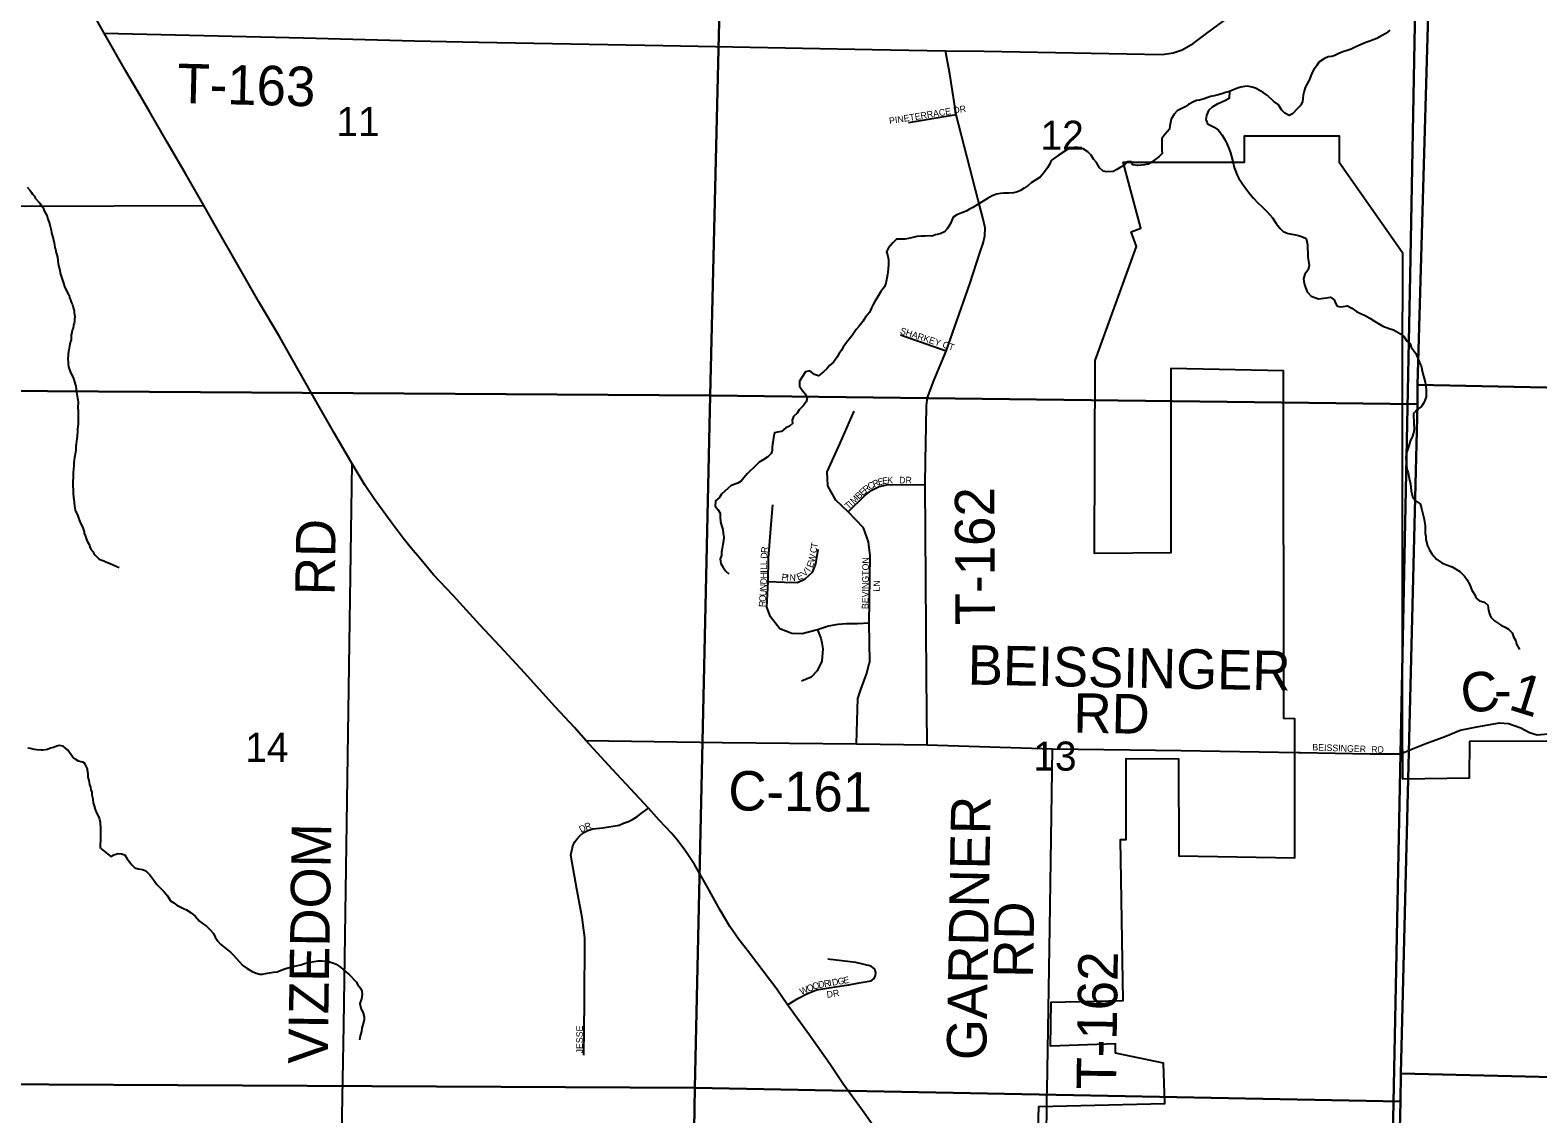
# Model space of a CAD drawing. Extents: x 1310247 to 1552180, y 377264 to 706493.
# Drawn here: x 1367792 to 1379246, y 529493 to 537725 of the extents above; entities that cross this region are included whole.
import ezdxf

# ---------------------------------------------------------------- set-up
doc = ezdxf.new("R2010")
doc.units = 0
for name, color, linetype in [('GM_X_City_Street', 7, 'Continuous'), ('GM_X_City_Street_Text', 7, 'Continuous'), ('GM_X_Corporation', 7, 'Continuous'), ('GM_X_County_Road', 7, 'Continuous'), ('GM_X_County_Road_Text', 7, 'Continuous'), ('GM_X_Minor_River', 7, 'Continuous'), ('GM_X_Section', 7, 'Continuous'), ('GM_X_Section_Text', 7, 'Continuous'), ('GM_X_State_Route', 7, 'Continuous'), ('GM_X_Township', 7, 'Continuous'), ('GM_X_Township_Road', 7, 'Continuous'), ('GM_X_Township_Road_Text', 7, 'Continuous'), ('GM_X_Township_Subdivision', 7, 'Continuous'), ('GM_X_Township_Subdivision_Text', 7, 'Continuous')]:
    doc.layers.add(name, color=color, linetype=linetype)

msp = doc.modelspace()

# ---------------------------------------------------------------- linework, layer by layer
at = {"layer": 'GM_X_City_Street'}
for points in [[(1377440, 532238), (1377972, 532228), (1378202, 532227), (1378293, 532265)], [(1375439, 527623), (1375476, 527693), (1375492, 527770), (1375494, 527902), (1375505, 528450), (1375516, 529584), (1375517, 529627), (1375518, 529674)]]:
    msp.add_lwpolyline(points, dxfattribs=at)
at = {"layer": 'GM_X_Corporation'}
msp.add_lwpolyline([(1375396, 527531), (1375454, 529548), (1376412, 529572), (1376401, 529877), (1376038, 529954), (1376037, 530026), (1375545, 530008), (1375548, 530341), (1376097, 530355), (1376075, 531577), (1376118, 531577), (1376119, 532193), (1376516, 532189), (1376518, 531452), (1377401, 531437), (1377401, 532493), (1377316, 532495), (1377315, 535136), (1376459, 535156), (1376459, 533754), (1375879, 533750), (1375883, 535216), (1376197, 536081), (1376156, 536193), (1376231, 536221), (1376097, 536723), (1377017, 536723), (1377017, 536923), (1377737, 536923), (1377737, 536723), (1378218, 536035), (1378216, 535136), (1378216, 532484), (1378217, 532037), (1378728, 532046), (1378730, 532324), (1379334, 532326)], dxfattribs=at)
at = {"layer": 'GM_X_County_Road'}
for points in [[(1350579, 536707), (1350870, 536699), (1351088, 536692), (1351747, 536674), (1351991, 536668), (1353370, 536624), (1354495, 536601), (1356021, 536570), (1357140, 536547), (1358711, 536513), (1360736, 536483), (1362406, 536437), (1363518, 536416), (1364839, 536397), (1365009, 536389), (1365768, 536394), (1366732, 536394), (1367746, 536389), (1369112, 536394)], [(1378293, 532265), (1378395, 532307), (1378546, 532362), (1378657, 532408), (1378783, 532433), (1378954, 532463), (1379022, 532459), (1379117, 532425), (1379182, 532389), (1379241, 532373), (1379356, 532382), (1379427, 532382), (1379510, 532360), (1379598, 532343), (1380280, 532325)], [(1372013, 532329), (1373052, 532314), (1374070, 532305), (1374606, 532296), (1375559, 532265), (1376536, 532252), (1377425, 532238), (1377440, 532238)]]:
    msp.add_lwpolyline(points, dxfattribs=at)
at = {"layer": 'GM_X_Minor_River'}
for points in [[(1378121, 537725), (1378091, 537700), (1378064, 537683), (1378024, 537662), (1377995, 537651), (1377969, 537641), (1377939, 537632), (1377904, 537617), (1377864, 537598), (1377827, 537581), (1377797, 537570), (1377765, 537560), (1377734, 537547), (1377704, 537532), (1377680, 537525), (1377654, 537521), (1377625, 537510), (1377582, 537481), (1377568, 537457), (1377541, 537422), (1377530, 537398), (1377511, 537351), (1377478, 537288)], [(1377478, 537288), (1377471, 537262), (1377464, 537230), (1377460, 537206), (1377457, 537182), (1377446, 537156), (1377418, 537127), (1377383, 537090), (1377358, 537077), (1377325, 537095), (1377301, 537116), (1377274, 537161), (1377241, 537182), (1377192, 537229), (1377160, 537252), (1377124, 537271), (1377101, 537283), (1377077, 537292), (1377041, 537299), (1377017, 537297), (1376991, 537292), (1376964, 537285), (1376938, 537273), (1376904, 537260), (1376873, 537251), (1376845, 537242), (1376817, 537234), (1376787, 537225), (1376759, 537222), (1376710, 537203), (1376676, 537194), (1376652, 537191), (1376625, 537179), (1376591, 537160), (1376566, 537143), (1376505, 537112), (1376483, 537087), (1376460, 537049), (1376451, 536998), (1376448, 536972), (1376413, 536933), (1376390, 536901), (1376389, 536855), (1376390, 536815), (1376391, 536787), (1376367, 536762), (1376312, 536723), (1376285, 536708), (1376257, 536702), (1376233, 536699), (1376207, 536696), (1376169, 536701), (1376153, 536727), (1376127, 536724), (1376105, 536698), (1376072, 536681), (1376048, 536666), (1376019, 536652), (1375969, 536648), (1375945, 536654), (1375916, 536679), (1375893, 536720), (1375871, 536746), (1375852, 536775), (1375827, 536801), (1375791, 536824), (1375739, 536836), (1375707, 536830), (1375667, 536815), (1375601, 536773), (1375548, 536734), (1375536, 536705), (1375521, 536679), (1375494, 536642), (1375465, 536609), (1375425, 536584), (1375398, 536564), (1375373, 536545), (1375343, 536524), (1375317, 536508), (1375292, 536497), (1375262, 536488), (1375226, 536487), (1375190, 536487), (1375164, 536484), (1375133, 536479), (1375101, 536466), (1375064, 536445), (1375032, 536427), (1374987, 536397), (1374953, 536377), (1374928, 536364), (1374904, 536351), (1374870, 536338), (1374833, 536322), (1374805, 536305), (1374781, 536252), (1374758, 536216), (1374738, 536193), (1374705, 536178), (1374671, 536169)], [(1376904, 537260), (1376902, 537206), (1376868, 537189), (1376840, 537176), (1376809, 537163), (1376773, 537141), (1376744, 537114), (1376729, 537077), (1376724, 537045), (1376736, 537014), (1376787, 536987), (1376819, 536966), (1376848, 536928), (1376871, 536889), (1376884, 536865), (1376901, 536822), (1376911, 536792), (1376920, 536764), (1376935, 536707), (1376940, 536681), (1376949, 536655), (1376961, 536623), (1376974, 536598), (1377003, 536557), (1377021, 536531), (1377058, 536482), (1377085, 536449), (1377120, 536414), (1377153, 536382), (1377192, 536343), (1377230, 536300), (1377259, 536255), (1377288, 536218), (1377311, 536196), (1377349, 536181), (1377393, 536173), (1377427, 536165), (1377459, 536156), (1377486, 536143), (1377492, 536119), (1377495, 536095), (1377496, 536063), (1377498, 536039), (1377499, 536001), (1377504, 535969), (1377508, 535938), (1377501, 535903), (1377476, 535871), (1377465, 535837), (1377470, 535801), (1377481, 535771), (1377493, 535737), (1377524, 535704), (1377580, 535684), (1377640, 535691), (1377672, 535696), (1377698, 535677), (1377709, 535651), (1377721, 535627), (1377749, 535624), (1377801, 535631), (1377834, 535612), (1377868, 535587), (1377894, 535576), (1377929, 535560), (1377971, 535536), (1378004, 535514), (1378042, 535491), (1378068, 535476), (1378117, 535459), (1378149, 535448), (1378203, 535417), (1378230, 535396), (1378251, 535363), (1378277, 535341), (1378284, 535316), (1378319, 535268), (1378331, 535239), (1378348, 535201), (1378359, 535174), (1378370, 535124), (1378390, 535052), (1378397, 534997), (1378398, 534963), (1378398, 534939), (1378383, 534898), (1378362, 534866), (1378329, 534843), (1378302, 534812), (1378302, 534788), (1378303, 534758), (1378304, 534730), (1378306, 534700), (1378305, 534676), (1378294, 534642), (1378277, 534604), (1378265, 534567), (1378247, 534507), (1378244, 534473), (1378249, 534417), (1378252, 534389)], [(1367770, 536531), (1367793, 536506), (1367803, 536492), (1367811, 536478), (1367823, 536466), (1367832, 536447), (1367867, 536410), (1367881, 536386), (1367891, 536374), (1367898, 536353), (1367910, 536335), (1367921, 536311), (1367925, 536296), (1367936, 536264), (1367942, 536246), (1367951, 536206), (1367955, 536185), (1367964, 536149), (1367969, 536133), (1367975, 536109), (1367977, 536095), (1367980, 536072), (1367984, 536060), (1367989, 536034), (1367995, 536018), (1367999, 536000), (1368002, 535972), (1368005, 535953), (1368009, 535927), (1368015, 535911), (1368022, 535871), (1368027, 535855), (1368035, 535834), (1368046, 535802), (1368054, 535778), (1368067, 535749), (1368080, 535723), (1368088, 535711), (1368092, 535692), (1368099, 535676), (1368107, 535654), (1368113, 535638), (1368120, 535617), (1368126, 535593), (1368127, 535581), (1368129, 535563), (1368131, 535549), (1368128, 535527), (1368128, 535513), (1368126, 535499), (1368121, 535483), (1368119, 535461), (1368112, 535445), (1368110, 535429), (1368105, 535411)], [(1374671, 536169), (1374645, 536161), (1374621, 536162), (1374591, 536159), (1374561, 536159), (1374529, 536158), (1374498, 536151), (1374466, 536142), (1374438, 536136), (1374374, 536138), (1374345, 536109), (1374312, 536072), (1374299, 536042), (1374305, 536018), (1374312, 535982), (1374313, 535948), (1374310, 535910), (1374305, 535870), (1374300, 535840), (1374292, 535802), (1374283, 535774), (1374254, 535739), (1374237, 535709), (1374210, 535664), (1374197, 535640), (1374183, 535615), (1374168, 535581), (1374139, 535544), (1374118, 535512), (1374087, 535473), (1374067, 535450), (1374036, 535406), (1374017, 535381), (1373994, 535353), (1373969, 535318), (1373955, 535294), (1373938, 535269), (1373921, 535239), (1373894, 535204), (1373866, 535177), (1373845, 535153), (1373819, 535130), (1373782, 535099), (1373752, 535108), (1373715, 535138), (1373682, 535129), (1373659, 535094), (1373638, 535058), (1373638, 535020), (1373657, 534990), (1373680, 534963), (1373694, 534929), (1373687, 534901), (1373664, 534870), (1373635, 534842), (1373619, 534815), (1373592, 534789), (1373581, 534762), (1373585, 534738), (1373560, 534716), (1373532, 534705), (1373499, 534676), (1373471, 534670), (1373447, 534665), (1373440, 534631), (1373437, 534607), (1373433, 534581), (1373430, 534557), (1373430, 534533), (1373421, 534508), (1373396, 534484), (1373360, 534461), (1373331, 534444), (1373309, 534420), (1373239, 534354), (1373214, 534325), (1373194, 534299), (1373169, 534284), (1373119, 534267), (1373069, 534224), (1373045, 534201), (1373030, 534175), (1373000, 534150), (1372997, 534108), (1373016, 534084), (1373035, 534055), (1373035, 534029), (1373038, 533989), (1373045, 533961), (1373054, 533931), (1373058, 533904), (1373061, 533874), (1373059, 533846), (1373054, 533819), (1373049, 533787), (1373044, 533759), (1373044, 533735), (1373035, 533709), (1373040, 533673), (1373054, 533648), (1373075, 533618)], [(1368105, 535411), (1368105, 535395), (1368103, 535373), (1368100, 535361), (1368096, 535349), (1368091, 535325), (1368087, 535295), (1368084, 535283), (1368082, 535265), (1368080, 535253), (1368079, 535229), (1368081, 535201), (1368082, 535189), (1368084, 535167), (1368095, 535131), (1368108, 535104), (1368118, 535086), (1368124, 535070), (1368133, 535037), (1368139, 535021), (1368142, 534993), (1368144, 534975), (1368147, 534961), (1368151, 534929), (1368154, 534916), (1368156, 534902), (1368155, 534856), (1368156, 534834), (1368157, 534792), (1368157, 534778), (1368156, 534746), (1368156, 534732), (1368153, 534696), (1368151, 534680), (1368150, 534638), (1368147, 534620), (1368145, 534606), (1368143, 534580), (1368140, 534568), (1368140, 534548), (1368138, 534536), (1368135, 534504), (1368130, 534478), (1368125, 534438), (1368125, 534422), (1368122, 534385), (1368120, 534369), (1368117, 534257), (1368119, 534239), (1368118, 534207), (1368121, 534175), (1368123, 534163), (1368126, 534137), (1368128, 534110), (1368133, 534078), (1368154, 534035), (1368165, 534005), (1368169, 533993), (1368183, 533965), (1368190, 533952), (1368196, 533938), (1368202, 533914), (1368203, 533902), (1368213, 533884), (1368215, 533871), (1368226, 533843), (1368234, 533831), (1368240, 533819), (1368245, 533800), (1368257, 533778), (1368268, 533764), (1368276, 533749), (1368286, 533737), (1368298, 533723), (1368315, 533710), (1368329, 533702), (1368351, 533693), (1368363, 533689), (1368405, 533670), (1368419, 533666), (1368433, 533659), (1368445, 533653), (1368457, 533649), (1368468, 533642)], [(1378252, 534389), (1378260, 534363), (1378265, 534334), (1378270, 534306), (1378278, 534278), (1378284, 534226), (1378293, 534182), (1378313, 534153), (1378352, 534128), (1378365, 534082), (1378378, 534031), (1378383, 534007), (1378390, 533959), (1378390, 533929), (1378391, 533903), (1378394, 533879), (1378396, 533855), (1378409, 533807), (1378422, 533778), (1378441, 533748), (1378477, 533707), (1378518, 533678), (1378552, 533663), (1378595, 533648), (1378653, 533614), (1378690, 533577), (1378707, 533553), (1378730, 533512), (1378745, 533470), (1378767, 533435), (1378778, 533411), (1378804, 533390), (1378842, 533381), (1378865, 533357), (1378872, 533316), (1378878, 533292), (1378889, 533266), (1378916, 533237), (1378946, 533219), (1378970, 533202), (1378999, 533191), (1379023, 533175), (1379050, 533146), (1379060, 533116), (1379079, 533085), (1379085, 533061), (1379106, 533020)], [(1373075, 533618), (1373099, 533595)], [(1368329, 531509), (1368327, 531514), (1368329, 531596), (1368328, 531615), (1368329, 531677), (1368327, 531689), (1368326, 531709), (1368322, 531727), (1368319, 531739), (1368313, 531753), (1368301, 531774), (1368288, 531806), (1368282, 531833), (1368273, 531855), (1368270, 531883), (1368264, 531915), (1368263, 531937), (1368257, 531954), (1368252, 531974), (1368246, 531996), (1368241, 532024), (1368233, 532051), (1368232, 532063), (1368232, 532077), (1368228, 532103), (1368227, 532115), (1368213, 532143), (1368206, 532158), (1368192, 532164), (1368178, 532168), (1368160, 532173), (1368140, 532185), (1368122, 532194), (1368110, 532212), (1368085, 532245), (1368075, 532257), (1368060, 532270), (1368044, 532286), (1368012, 532291), (1367996, 532287), (1367969, 532276), (1367947, 532270), (1367925, 532261), (1367909, 532257), (1367889, 532256), (1367875, 532256), (1367844, 532259), (1367824, 532261), (1367796, 532268), (1367774, 532271)], [(1368329, 531509), (1368404, 531447), (1368429, 531460), (1368461, 531471), (1368485, 531469), (1368511, 531460), (1368530, 531431), (1368565, 531384), (1368587, 531362), (1368612, 531355), (1368646, 531350), (1368670, 531340), (1368702, 531309), (1368731, 531268), (1368754, 531234), (1368789, 531201), (1368811, 531180), (1368836, 531149), (1368859, 531111), (1368883, 531096), (1368907, 531079), (1368932, 531065), (1368958, 531052), (1368980, 531042), (1369015, 531021), (1369045, 530994), (1369078, 530957), (1369110, 530934), (1369133, 530920), (1369159, 530891), (1369184, 530862), (1369197, 530834), (1369217, 530805), (1369238, 530781), (1369281, 530746), (1369313, 530721), (1369336, 530698), (1369381, 530651), (1369407, 530620), (1369440, 530596), (1369480, 530574), (1369510, 530562), (1369536, 530555), (1369558, 530554), (1369580, 530558), (1369610, 530565), (1369642, 530570), (1369668, 530572), (1369711, 530589), (1369743, 530600), (1369800, 530616), (1369848, 530625), (1369876, 530634), (1369920, 530645), (1369949, 530651), (1369981, 530656), (1370011, 530655), (1370059, 530650), (1370091, 530639), (1370116, 530630), (1370150, 530608), (1370191, 530572), (1370215, 530552), (1370268, 530496), (1370281, 530474), (1370301, 530448), (1370312, 530425), (1370315, 530401), (1370309, 530367), (1370296, 530332), (1370305, 530295), (1370322, 530257), (1370330, 530231), (1370329, 530207), (1370322, 530179), (1370311, 530143), (1370309, 530119), (1370300, 530085), (1370295, 530055)]]:
    msp.add_lwpolyline(points, dxfattribs=at)
at = {"layer": 'GM_X_Section'}
for points in [[(1373084, 540212), (1372958, 534950), (1367533, 534984), (1367634, 540295)], [(1373084, 540212), (1378479, 540134), (1378332, 535031), (1378331, 534883), (1372958, 534950)], [(1378480, 540262), (1383737, 540212), (1383594, 534923), (1378332, 535031), (1378479, 540134)], [(1383594, 534923), (1383464, 529674), (1378206, 529800), (1378331, 534883), (1378332, 535031)], [(1372958, 534950), (1372843, 529692), (1367441, 529718), (1367533, 534984)], [(1378331, 534883), (1378206, 529800), (1378203, 529588), (1372843, 529692), (1372958, 534950)], [(1378206, 529800), (1383464, 529674), (1383388, 524457), (1378082, 524540), (1378203, 529588)], [(1372843, 529692), (1372756, 524364), (1367393, 524436), (1367441, 529718)], [(1372843, 529692), (1378203, 529588), (1378082, 524540), (1378074, 524276), (1372756, 524364)]]:
    msp.add_lwpolyline(points, close=True, dxfattribs=at)
at = {"layer": 'GM_X_State_Route'}
for points in [[(1369112, 536394), (1368975, 536630), (1368834, 536873), (1368699, 537107), (1368628, 537229), (1368520, 537414), (1368354, 537701), (1368260, 537868), (1368181, 538031), (1368128, 538145), (1368083, 538255), (1368036, 538372), (1367983, 538515), (1367942, 538626), (1367924, 538687), (1367917, 538714)], [(1372013, 532329), (1371927, 532427), (1371780, 532586), (1371547, 532844), (1371395, 533007), (1371209, 533208), (1371007, 533430), (1370857, 533588), (1370750, 533716), (1370688, 533789), (1370625, 533867), (1370534, 533987), (1370405, 534166), (1370338, 534265), (1370238, 534430), (1370104, 534660), (1369973, 534891), (1369833, 535137), (1369688, 535393), (1369530, 535661), (1369368, 535944), (1369208, 536223), (1369112, 536394)], [(1374224, 529364), (1374115, 529519), (1373972, 529716), (1373865, 529875), (1373713, 530090), (1373546, 530322), (1373466, 530439), (1373312, 530640), (1373241, 530734), (1373175, 530817), (1373107, 530917), (1373035, 531040), (1372939, 531216), (1372840, 531388), (1372774, 531487), (1372714, 531565), (1372667, 531622), (1372572, 531724), (1372490, 531816), (1372388, 531923), (1372216, 532110), (1372013, 532329)]]:
    msp.add_lwpolyline(points, dxfattribs=at)
at = {"layer": 'GM_X_Township'}
for points in [[(1378332, 538859), (1378275, 535862), (1378202, 532227), (1378042, 524288), (1378034, 523829), (1378007, 522334), (1377996, 521702), (1377950, 519124), (1377938, 518400), (1377931, 518039), (1377891, 515789), (1377884, 515362), (1377855, 513715), (1375822, 513739), (1373324, 513763), (1372592, 513771), (1371849, 513778), (1370393, 513803), (1369488, 513815), (1369067, 513817), (1368610, 513815), (1368014, 513825), (1364164, 513845)], [(1378042, 524288), (1378202, 532227), (1378275, 535862), (1378332, 538859)]]:
    msp.add_lwpolyline(points, dxfattribs=at)
at = {"layer": 'GM_X_Township_Road'}
for points in [[(1368354, 537701), (1369870, 537667), (1370712, 537643), (1371198, 537634), (1372601, 537608), (1374189, 537578), (1374745, 537567), (1375041, 537566), (1376394, 537540), (1376476, 537553), (1376543, 537576), (1376627, 537624), (1376730, 537700), (1376986, 537890), (1377444, 538221), (1378002, 538627), (1378332, 538859), (1378407, 538916)], [(1374994, 536434), (1374827, 537081), (1374778, 537394), (1374745, 537567)], [(1374606, 532296), (1374602, 532815), (1374592, 534273), (1374593, 534454), (1374598, 534720), (1374601, 534873), (1374610, 534935), (1374659, 535069), (1374751, 535287), (1374932, 535797), (1375009, 536040), (1375033, 536106), (1375046, 536163), (1375047, 536222), (1375029, 536299), (1374994, 536434)], [(1370131, 527763), (1370156, 529066), (1370175, 530168), (1370238, 534430)], [(1375518, 529674), (1375539, 530905), (1375559, 532265)]]:
    msp.add_lwpolyline(points, dxfattribs=at)
at = {"layer": 'GM_X_Township_Subdivision'}
for points in [[(1374827, 537081), (1374466, 537020)], [(1374751, 535287), (1374404, 535408)], [(1374167, 532912), (1374171, 532926), (1374166, 533220), (1374173, 533731), (1374161, 533839), (1374123, 533944), (1374006, 534066), (1373912, 534155), (1373853, 534264), (1373846, 534370), (1373947, 534587), (1374051, 534830)], [(1374006, 534066), (1374137, 534192), (1374186, 534231), (1374243, 534258), (1374301, 534272), (1374592, 534273)], [(1373391, 533392), (1373398, 533537), (1373402, 533714), (1373419, 533940), (1373435, 534120)], [(1373398, 533537), (1373523, 533532), (1373623, 533529), (1373679, 533557), (1373736, 533607), (1373762, 533672), (1373778, 533780)], [(1373705, 533152), (1373656, 533140), (1373578, 533143), (1373488, 533178), (1373417, 533269), (1373388, 533341), (1373391, 533392)], [(1374166, 533220), (1374078, 533215), (1373993, 533214), (1373929, 533209), (1373857, 533197), (1373773, 533170), (1373705, 533152)], [(1373806, 533071), (1373814, 533026), (1373807, 532932), (1373771, 532859), (1373726, 532809), (1373653, 532780)], [(1373773, 533170), (1373799, 533107), (1373806, 533071)], [(1374077, 532564), (1374079, 532647), (1374102, 532717), (1374146, 532833), (1374167, 532912)], [(1374070, 532305), (1374077, 532564)], [(1371998, 529938), (1372003, 530339), (1372005, 530830), (1371997, 530906), (1371986, 530985), (1371946, 531200), (1371909, 531401), (1371901, 531457), (1371910, 531507), (1371918, 531533), (1371931, 531559), (1371946, 531580), (1371971, 531607), (1371993, 531627), (1372030, 531646), (1372067, 531657), (1372142, 531665), (1372266, 531687), (1372301, 531701), (1372337, 531714), (1372369, 531728), (1372400, 531749), (1372443, 531782), (1372490, 531816)], [(1373546, 530322), (1373624, 530370), (1373693, 530406), (1373767, 530434), (1373907, 530457), (1374013, 530474), (1374090, 530489), (1374182, 530504), (1374204, 530521), (1374214, 530543), (1374216, 530567), (1374210, 530592), (1374181, 530615), (1374065, 530642), (1373852, 530668)]]:
    msp.add_lwpolyline(points, dxfattribs=at)

# ---------------------------------------------------------------- texts
at = {"layer": 'GM_X_City_Street_Text'}
for s, rotation, p in [('BEISSINGER', 357.8536, (1377532, 532254)), ('RD', 0, (1377980, 532236))]:
    msp.add_text(s, height=50, rotation=rotation, dxfattribs=at).set_placement(p)
at = {"layer": 'GM_X_County_Road_Text'}
for s, rotation, p in [('BEISSINGER', 358.9343, (1374913, 532754)), ('C', 8.9831, (1378685, 532528)), ('1', 342.6183, (1379013, 532569)), ('RD', 359.0128, (1375716, 532389)), ('-', 0.1356, (1378914, 532565)), ('C-161', 359.4483, (1373095, 531798))]:
    msp.add_text(s, height=300, rotation=rotation, dxfattribs=at).set_placement(p)
at = {"layer": 'GM_X_Section_Text'}
for s, p in [('11', (1370119, 536920)), ('12', (1375468, 536816)), ('14', (1369426, 532167)), ('13', (1375413, 532100))]:
    msp.add_text(s, height=221, rotation=0, dxfattribs=at).set_placement(p)
at = {"layer": 'GM_X_Township_Road_Text'}
for s, rotation, p in [('T-163', 358.5967, (1368908, 537171)), ('T-162', 90.281, (1375122, 533206)), ('RD', 89.0118, (1370105, 533430)), ('GARDNER', 89.0049, (1375055, 529899)), ('VIZEDOM', 89.1072, (1370052, 529870)), ('RD', 89.0175, (1375411, 530524)), ('T-162', 89.1574, (1376041, 529676))]:
    msp.add_text(s, height=300, rotation=rotation, dxfattribs=at).set_placement(p)
at = {"layer": 'GM_X_Township_Subdivision_Text'}
for s, rotation, p in [('PINETERRACE DR', 9.3025, (1374322, 537010)), ('SHARKEY CT', 341.9798, (1374397, 535421)), ('E', 9.5241, (1374271, 534275)), ('K', 1.4646, (1374304, 534281)), ('DR', 0, (1374394, 534282)), ('B', 43.8021, (1374088, 534158)), ('E', 42.3279, (1374117, 534185)), ('R', 38.6333, (1374142, 534208)), ('C', 30.5191, (1374172, 534232)), ('R', 23.7726, (1374204, 534251)), ('E', 15.3731, (1374239, 534266)), ('T', 43.8119, (1374009, 534082)), ('I', 43.7943, (1374034, 534106)), ('M', 43.8062, (1374050, 534121)), ('D', 86.0841, (1373391, 533709)), ('R', 84.8512, (1373394, 533752)), ('C', 79.9248, (1373764, 533749)), ('T', 79.9171, (1373771, 533788)), ('L', 89.9457, (1373390, 533661)), ('L', 89.9486, (1373390, 533626)), ('I', 54.2683, (1373715, 533607)), ('E', 69.3344, (1373735, 533637)), ('W', 78.1177, (1373750, 533678)), ('BEVINGTON', 89.2924, (1374160, 533327)), ('D', 87.8535, (1373388, 533514)), ('I', 89.9391, (1373390, 533604)), ('H', 89.9137, (1373390, 533560)), ('P', 353.1808, (1373499, 533547)), ('I', 357.0849, (1373537, 533543)), ('N', 359.3396, (1373561, 533542)), ('E', 22.191, (1373627, 533545)), ('V', 42.4993, (1373675, 533569)), ('LN', 86.9861, (1374245, 533459)), ('O', 86.211, (1373380, 533381)), ('U', 86.2164, (1373383, 533424)), ('N', 86.211, (1373385, 533468)), ('R', 86.2146, (1373377, 533341)), ('R', 21.1182, (1372016, 531647)), ('D', 27.3177, (1371978, 531628)), ('W', 22.7896, (1373651, 530396)), ('O', 22.7817, (1373704, 530418)), ('O', 17.3808, (1373743, 530435)), ('D', 10.1504, (1373784, 530448)), ('R', 9.7618, (1373827, 530456)), ('DR', 8.979, (1373847, 530374)), ('I', 9.7957, (1373866, 530462)), ('D', 9.7741, (1373888, 530466)), ('G', 9.7916, (1373931, 530473)), ('E', 9.7734, (1373974, 530481)), ('JESSE', 90, (1371991, 529952))]:
    msp.add_text(s, height=50, rotation=rotation, dxfattribs=at).set_placement(p)

doc.saveas('drawing.dxf')
